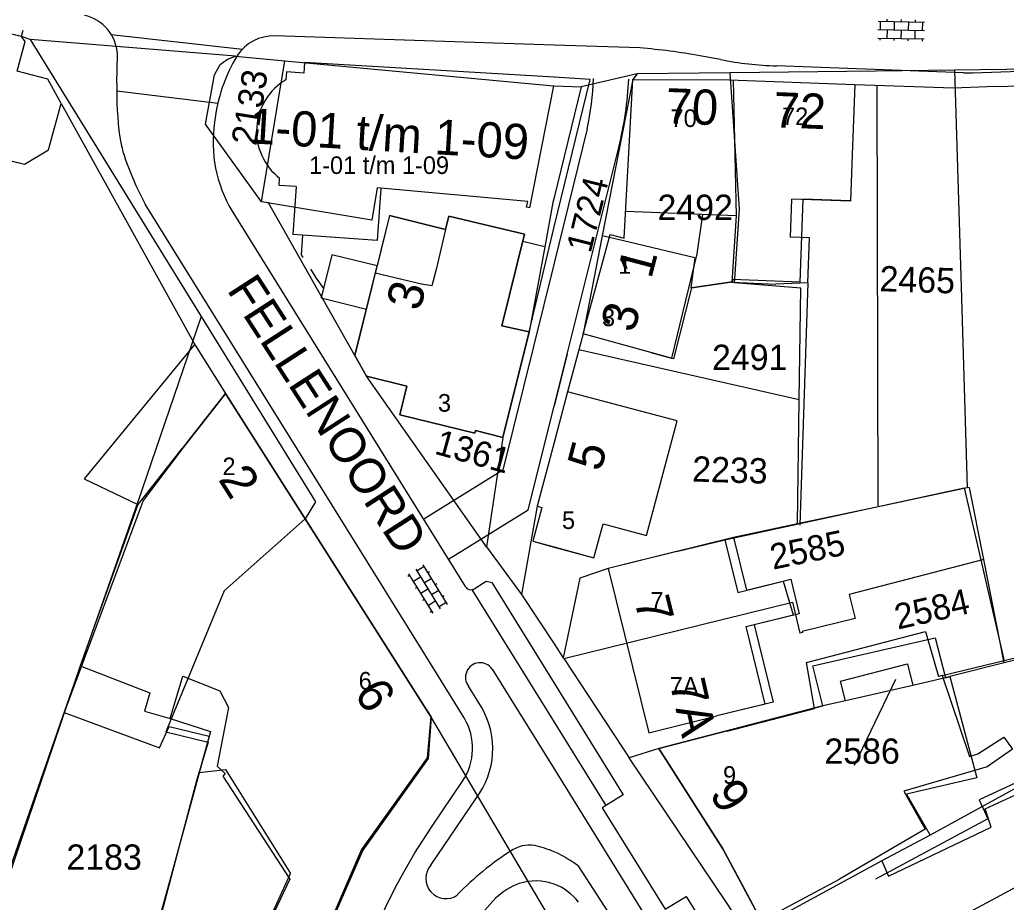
# Model space of a CAD drawing. Extents: x 148816 to 151297, y 399515 to 402500.
# Drawn here: x 150962 to 151032.1, y 399748.4 to 399811.1 of the extents above; entities that cross this region are included whole.
import ezdxf

# ---------------------------------------------------------------- set-up
doc = ezdxf.new("R2010")
doc.units = 0
for name, color, linetype in [('B01 Hoofdgebouw  [D] Norm', 7, 'Continuous'), ('B01 Hoofdgebouw  [T] Norm', 7, 'Continuous'), ('B01 hoofgebouw', 7, 'Continuous'), ('B02 Bijgebouw  [D] Norm', 7, 'Continuous'), ('B07 Tussenmuur  [D] Norm', 7, 'Continuous'), ('G01 perceelsgrens', 7, 'Continuous'), ('S02 Open verharding  Norm', 7, 'Continuous'), ('T01 Muur  [T] Gem', 7, 'Continuous'), ('T04 Haag heg  [D] Gem', 7, 'Continuous'), ('V00 Kant verharding algemeen  [T] Norm', 7, 'Continuous'), ('V00 Kant verharding algemeen secundair  [T] Gem', 7, 'Continuous'), ('Z01 perceelnummer', 7, 'Continuous'), ('Z02 huisnummer', 7, 'Continuous'), ('Z02 Huisnummer  [Tekst] Norm', 7, 'Continuous'), ('Z06 straatnaam', 7, 'Continuous')]:
    doc.layers.add(name, color=color, linetype=linetype)

msp = doc.modelspace()

# ---------------------------------------------------------------- linework, layer by layer
at = {"layer": 'B01 Hoofdgebouw  [D] Norm'}
for p, q in [((151021.17, 399801.45), (151021.043, 399798.156)), ((151016.793, 399795.616), (151016.896, 399798.314)), ((151021.043, 399798.156), (151016.896, 399798.314)), ((151012.929, 399797.113), (151005.091, 399797.434)), ((151010.553, 399797.21), (151010.13, 399794.423)), ((151012.929, 399797.113), (151012.615, 399792.397)), ((151018.144, 399795.564), (151016.793, 399795.616)), ((151018.021, 399792.366), (151018.144, 399795.564)), ((151010.13, 399794.423), (151008.348, 399787.01)), ((151012.615, 399792.397), (151015.75, 399792.278)), ((151018.021, 399792.366), (151015.75, 399792.278)), ((151006.88, 399787.41), (151008.348, 399787.01)), ((150973.573, 399780.583), (150970.447, 399776.619)), ((150970.447, 399776.619), (150966.345, 399765.153)), ((150966.345, 399765.153), (150971.29, 399763.231)), ((150972.737, 399761.403), (150973.627, 399764.423)), ((150973.627, 399764.423), (150976.267, 399763.381)), ((150971.29, 399763.231), (150970.91, 399761.941)), ((150976.267, 399763.381), (150976.876, 399762.188)), ((150976.876, 399762.188), (150976.063, 399758.026)), ((151037.575, 399759.084), (151030.199, 399755.635)), ((150976.063, 399758.026), (150976.64, 399757.504)), ((150976.469, 399757.315), (150981.233, 399750)), ((151030.199, 399755.635), (151030.809, 399754.289)), ((151030.809, 399754.289), (151022.831, 399750)), ((150981.233, 399750), (150978.379, 399744.005)), ((151014.735, 399747.026), (151020.28, 399750))]:
    msp.add_line(p, q, dxfattribs=at)
at = {"layer": 'B01 Hoofdgebouw  [T] Norm'}
for p, q in [((150962.18, 399809.87), (150952.34, 399812.09)), ((150961.87, 399807.41), (150962.43, 399809.51)), ((150962.43, 399809.51), (150962.18, 399809.87)), ((150982.264, 399808.014), (150982.223, 399807.26)), ((151000, 399806.962), (150982.264, 399808.014)), ((150964.05, 399806.84), (150961.87, 399807.41)), ((150981.003, 399807.342), (150980.956, 399806.787)), ((150982.223, 399807.26), (150981.003, 399807.342)), ((150965, 399805.09), (150964.05, 399806.84)), ((151002.553, 399806.811), (151000, 399806.962)), ((151000, 399796.345), (151002.553, 399806.811)), ((151004.99, 399795.53), (151005.59, 399806.8)), ((151005.59, 399806.8), (151012.44, 399806.79)), ((151012.44, 399806.79), (151021.36, 399806.45)), ((151021.36, 399806.45), (151021.17, 399801.45)), ((150964.09, 399801.82), (150965, 399805.09)), ((150962.39, 399800.78), (150964.09, 399801.82)), ((150960.21, 399801.32), (150962.39, 399800.78)), ((150980.472, 399799.274), (150980.501, 399799.795)), ((150981.69, 399799.206), (150980.472, 399799.274)), ((150981.69, 399799.206), (150981.446, 399795.803)), ((150988.31, 399797.14), (150987.429, 399793.578)), ((150988.31, 399797.14), (150992.29, 399796.16)), ((150992.29, 399796.16), (150992.52, 399797.09)), ((150992.52, 399797.09), (150997.91, 399795.81)), ((150998.24, 399788.87), (151000, 399796.345)), ((150982.144, 399795.753), (150981.446, 399795.803)), ((150997.91, 399795.81), (150996.3, 399789.3)), ((151002.06, 399788.73), (151003.99, 399795.79)), ((151003.99, 399795.79), (151004.99, 399795.53)), ((150985.85, 399787.19), (150987.429, 399793.578)), ((150996.3, 399789.3), (150998.24, 399788.87)), ((150998.24, 399788.87), (150996.35, 399781.38)), ((151006.88, 399787.41), (151002.06, 399788.73)), ((150986.68, 399785.72), (150985.85, 399787.19)), ((150989.55, 399785.01), (150986.68, 399785.72)), ((150989.05, 399782.98), (150989.55, 399785.01)), ((150973.59, 399780.57), (150976.67, 399784.51)), ((150976.67, 399784.51), (150991.28, 399761.5)), ((151000.95, 399784.62), (151000, 399781.01)), ((151008.75, 399782.56), (151000.95, 399784.62)), ((150994.38, 399781.68), (150989.05, 399782.98)), ((151006.56, 399774.41), (151008.75, 399782.56)), ((150994.43, 399781.88), (150994.38, 399781.68)), ((150996.35, 399781.38), (150994.43, 399781.88)), ((151000, 399781.01), (150998.81, 399776.49)), ((150999.12, 399776.39), (150998.49, 399774)), ((150998.81, 399776.49), (150999.12, 399776.39)), ((151002.83, 399772.83), (151003.49, 399775.24)), ((151003.49, 399775.24), (151006.56, 399774.41)), ((150998.49, 399774), (151000, 399773.595)), ((151000, 399773.595), (151002.83, 399772.83)), ((151008.69, 399773.27), (151003.84, 399772.07)), ((151003.84, 399772.07), (151006.72, 399760.39)), ((150991.28, 399761.5), (150991.06, 399758.58)), ((151006.72, 399760.39), (151011.57, 399761.59)), ((151012.28, 399760.53), (151007.44, 399759.27)), ((151007.44, 399759.27), (151011.98, 399752.16)), ((150991.06, 399758.58), (150986.41, 399752.06)), ((150986.41, 399752.06), (150985.51, 399750)), ((151011.98, 399752.16), (151013.14, 399750)), ((150985.51, 399750), (150983.98, 399746.5)), ((151013.14, 399750), (151017.58, 399741.72))]:
    msp.add_line(p, q, dxfattribs=at)
for points in [[(150987.706, 399799.064), (150987.441, 399795.373), (150982.144, 399795.753)], [(150987.429, 399793.578), (150984.223, 399794.355), (150983.464, 399791.292), (150986.668, 399790.499)], [(150982.694, 399793.323), (150983.092, 399792.687), (150983.63, 399791.957)]]:
    msp.add_lwpolyline(points, dxfattribs=at)
msp.add_arc((150983.108, 399803.136), 4.238, 120.5185, 232.03502, dxfattribs=at)
at = {"layer": 'B01 hoofgebouw'}
for points in [[(150960.21, 399801.32), (150962.39, 399800.78), (150964.09, 399801.82), (150965, 399805.09), (150964.05, 399806.84), (150961.87, 399807.41), (150962.43, 399809.51), (150962.18, 399809.87), (150952.34, 399812.09)], [(150987.44, 399799.12), (150987.06, 399796.82), (150979.22, 399798.12), (150980.88, 399808.14)], [(150980.88, 399808.14), (150999.97, 399806.35), (150998.25, 399797.7), (150998.05, 399797.74), (150998.13, 399798.13), (150987.44, 399799.12)], [(151006.88, 399787.41), (151002.06, 399788.73), (151003.99, 399795.79), (151004.99, 399795.53), (151005.59, 399806.8), (151012.44, 399806.79), (151021.36, 399806.45), (151021.17, 399801.45)], [(151021.17, 399801.45), (151021.046, 399798.186), (151017.668, 399798.314), (151017.445, 399792.418)], [(150985.85, 399787.19), (150986.68, 399785.72), (150989.55, 399785.01), (150989.05, 399782.98), (150994.38, 399781.68), (150994.43, 399781.88), (150996.35, 399781.38), (150998.24, 399788.87), (150996.3, 399789.3), (150997.91, 399795.81), (150992.52, 399797.09), (150992.29, 399796.16), (150988.31, 399797.14), (150985.85, 399787.19)], [(151017.445, 399792.418), (151012.668, 399792.599), (151012.67, 399792.439), (151009.756, 399792.012)], [(151009.756, 399792.012), (151008.474, 399786.973), (151006.88, 399787.41)], [(150977.039, 399739.54), (150981.91, 399738.41), (150983.98, 399746.5), (150986.41, 399752.06), (150991.06, 399758.58), (150991.28, 399761.5), (150976.67, 399784.51), (150973.59, 399780.57)], [(151000, 399773.593), (151002.83, 399772.83), (151003.49, 399775.24), (151006.56, 399774.41), (151008.751, 399782.56), (151000.95, 399784.62), (151000, 399781.011)], [(150973.59, 399780.57), (150970.826, 399776.903), (150965.211, 399761.83), (150971.985, 399759.33), (150972.662, 399760.846), (150975.51, 399760.157), (150974.787, 399757.566), (150976.666, 399757.786), (150981.292, 399750.389)], [(151000, 399781.011), (150998.81, 399776.49)], [(150998.81, 399776.49), (150999.12, 399776.39), (150998.49, 399774), (151000, 399773.593)], [(151008.69, 399773.27), (151012.736, 399774.271), (151013.661, 399770.522), (151016.812, 399771.299), (151017.416, 399768.853), (151014.211, 399768.063), (151015.564, 399762.578), (151011.57, 399761.59)], [(151008.69, 399773.27), (151003.84, 399772.07), (151006.72, 399760.39), (151011.57, 399761.59)], [(151012.28, 399760.53), (151019.079, 399762.3), (151018.385, 399765.164), (151027.067, 399767.139), (151027.794, 399764.295), (151028.12, 399764.393), (151030.018, 399757.208), (151025.041, 399756.04), (151026.712, 399753.117), (151023.291, 399751.307), (151023.755, 399750.22), (151031.056, 399753.69), (151030.618, 399754.999), (151040.771, 399759.687), (151049.318, 399762.954), (151051.67, 399756.617), (151042.82, 399753.942), (151036.988, 399751.395), (151039.228, 399747.041), (151030.822, 399742.696), (151028.498, 399747.105), (151024.874, 399745.326), (151029.401, 399737.142), (151026.77, 399735.71)], [(151026.77, 399735.71), (151022.38, 399733.32), (151017.73, 399741.84), (151017.58, 399741.72), (151011.98, 399752.16), (151007.44, 399759.27), (151012.28, 399760.53)], [(150977.039, 399739.54), (150970.357, 399741.09), (150971.515, 399745.57), (150978.379, 399744.005), (150981.292, 399750.389)]]:
    msp.add_lwpolyline(points, dxfattribs=at)
at = {"layer": 'B02 Bijgebouw  [D] Norm'}
for p, q in [((151008.69, 399773.27), (151012.125, 399774.113)), ((151012.125, 399774.113), (151013.049, 399770.365)), ((151013.049, 399770.365), (151016.272, 399771.16)), ((151016.272, 399771.16), (151016.983, 399768.772)), ((151013.644, 399767.949), (151016.983, 399768.772)), ((151015.005, 399762.433), (151013.644, 399767.949)), ((151017.922, 399765.394), (151026.391, 399767.598)), ((151026.391, 399767.598), (151027.305, 399764.398)), ((151018.505, 399762.118), (151017.922, 399765.394)), ((151027.56, 399764.471), (151027.305, 399764.398)), ((151027.56, 399764.471), (151029.505, 399758.71)), ((151015.005, 399762.433), (151011.57, 399761.59)), ((150970.91, 399761.941), (150972.737, 399761.403)), ((151012.283, 399760.517), (151018.505, 399762.118)), ((151030.099, 399758.911), (151031.956, 399760.078)), ((151031.956, 399760.078), (151032.566, 399759.24)), ((151029.505, 399758.71), (151030.099, 399758.911)), ((151032.566, 399759.24), (151030.76, 399757.971)), ((150976.64, 399757.504), (150976.469, 399757.315)), ((151030.76, 399757.971), (151024.834, 399756.249)), ((151024.834, 399756.249), (151026.358, 399753.556)), ((151026.358, 399753.556), (151020.28, 399750))]:
    msp.add_line(p, q, dxfattribs=at)
at = {"layer": 'B07 Tussenmuur  [D] Norm'}
msp.add_line((151012.725, 399806.779), (151012.929, 399797.113), dxfattribs=at)
msp.add_line((151012.725, 399806.779), (151012.929, 399797.113), dxfattribs=at)
at = {"layer": 'G01 perceelsgrens'}
for points in [[(150962.796, 399809.641), (150962.18, 399809.87), (150952.22, 399812.125)], [(151051.756, 399810.161), (151049.146, 399808.036), (151048.744, 399807.739), (151028.434, 399807.459)], [(150977.385, 399808.459), (150962.796, 399809.641)], [(150962.796, 399809.641), (150974.928, 399789.966)], [(150985.85, 399787.19), (150979.711, 399798.039), (150979.22, 399798.12), (150975.247, 399803.625), (150975.89, 399807.142), (150976.285, 399807.863), (150976.804, 399808.245), (150977.385, 399808.459)], [(150977.385, 399808.459), (150980.88, 399808.14), (150999.97, 399806.35), (151000, 399806.349)], [(151005.898, 399807.213), (151001.919, 399806.285)], [(151005.898, 399807.213), (151005.59, 399806.8), (151003.421, 399795.698)], [(151012.504, 399807.285), (151005.898, 399807.213)], [(151028.434, 399807.459), (151022.884, 399807.398), (151012.504, 399807.285)], [(151012.828, 399792.593), (151012.829, 399792.652), (151013.163, 399797.589), (151012.504, 399807.285)], [(151028.434, 399807.459), (151028.917, 399792.062), (151029.343, 399777.799)], [(151000, 399806.349), (151001.919, 399806.285)], [(151001.919, 399806.285), (151000, 399798.415)], [(151000, 399798.415), (150999.916, 399798.071), (150999.34, 399794.909)], [(150999.34, 399794.909), (150997.783, 399795.295), (150997.91, 399795.81), (150992.52, 399797.09), (150992.29, 399796.16), (150991.618, 399793.319), (150991.325, 399792.146), (150990.582, 399792.257), (150987.301, 399793.058), (150985.85, 399787.19)], [(151003.421, 399795.698), (151002.06, 399788.73), (151001.754, 399787.597)], [(151003.932, 399795.578), (151003.421, 399795.698)], [(151010, 399794.148), (151003.932, 399795.578)], [(150999.34, 399794.909), (150998.24, 399788.87), (150996.35, 399781.38), (150995.207, 399773.609)], [(151010, 399794.148), (151009.706, 399792.009)], [(151012.67, 399792.439), (151012.668, 399792.599)], [(151012.668, 399792.599), (151012.828, 399792.593)], [(151017.409, 399784.038), (151017.522, 399791.989), (151012.825, 399792.373), (151012.828, 399792.593)], [(151009.706, 399792.009), (151009.756, 399792.012), (151012.67, 399792.439)], [(150974.928, 399789.966), (150970.405, 399776.73), (150965.096, 399761.526), (150958.789, 399743.464)], [(150974.928, 399789.966), (150983.052, 399776.793), (150982.327, 399775.601)], [(151001.754, 399787.597), (151000.95, 399784.62), (151000, 399781.011)], [(151017.409, 399784.038), (151001.754, 399787.597)], [(150995.207, 399773.609), (150986.68, 399785.72), (150985.85, 399787.19)], [(151017.285, 399775.237), (151017.409, 399784.038)], [(151000, 399781.011), (150998.81, 399776.49), (150997.689, 399770.217)], [(151029.343, 399777.799), (151023.244, 399776.503), (151017.285, 399775.237)], [(151030.515, 399772.699), (151029.498, 399777.832), (151029.343, 399777.799)], [(150982.327, 399775.601), (150976.559, 399770.489), (150972.432, 399760.472), (150975.426, 399759.74), (150974.636, 399757.085), (150970.378, 399741.055)], [(150982.327, 399775.601), (150990.477, 399762.765), (150991.236, 399761.561)], [(151017.285, 399775.237), (151012.736, 399774.271), (151003.84, 399772.07)], [(150995.207, 399773.609), (150997.689, 399770.217)], [(151030.515, 399772.699), (151020.971, 399770.21), (151021.386, 399768.512), (151017.617, 399767.587), (151017.637, 399767.513), (151017.455, 399767.468)], [(151031.97, 399765.355), (151030.515, 399772.699)], [(151003.84, 399772.07), (151001.819, 399771.372), (151000.654, 399765.714)], [(151055.811, 399767.403), (151054.435, 399770.966), (151031.97, 399765.355)], [(150997.689, 399770.217), (151000, 399766.707)], [(151000.685, 399765.666), (151016.924, 399769.665), (151017.455, 399767.468)], [(151055.811, 399767.403), (151034.749, 399757.539), (151026.712, 399753.117), (151023.291, 399751.307), (151013.711, 399746.08)], [(151000, 399766.707), (151000.654, 399765.714)], [(151000.654, 399765.714), (151000.685, 399765.666)], [(151000.685, 399765.666), (151004.827, 399759.375), (151005.337, 399758.617)], [(151020.343, 399764.071), (151025.098, 399765.286), (151025.49, 399763.767)], [(151031.97, 399765.355), (151028.12, 399764.393), (151027.794, 399764.295), (151025.49, 399763.767)], [(151020.706, 399762.672), (151020.343, 399764.071)], [(151025.49, 399763.767), (151020.706, 399762.672)], [(151020.706, 399762.672), (151019.079, 399762.3), (151007.44, 399759.27), (151005.337, 399758.617)], [(150991.236, 399761.561), (150990.992, 399758.61), (150986.333, 399752.095), (150983.903, 399746.518), (150981.631, 399738.452), (150980.556, 399738.724)], [(150999.76, 399747.1), (150991.236, 399761.561)], [(151059.057, 399758.999), (151051.67, 399756.617), (151042.82, 399753.942), (151036.988, 399751.395), (151033.559, 399749.837), (151028.498, 399747.105), (151024.874, 399745.326), (151016.879, 399741.18)], [(151013.711, 399746.08), (151012.25, 399748.338), (151005.337, 399758.617)]]:
    msp.add_lwpolyline(points, dxfattribs=at)
at = {"layer": 'S02 Open verharding  Norm'}
for p, q in [((151023.015, 399810.953), (151026.314, 399810.885)), ((151023.165, 399810.95), (151023.152, 399810.35)), ((151023.665, 399810.94), (151023.668, 399811.09)), ((151024.165, 399810.929), (151024.152, 399810.329)), ((151024.664, 399810.919), (151024.668, 399811.069)), ((151025.164, 399810.909), (151025.152, 399810.309)), ((151025.664, 399810.898), (151025.667, 399811.048)), ((151026.164, 399810.888), (151026.152, 399810.288)), ((151023.002, 399810.353), (151026.302, 399810.285)), ((151023.652, 399810.34), (151023.64, 399809.74)), ((151024.652, 399810.319), (151024.64, 399809.719)), ((151025.639, 399809.698), (151025.652, 399810.298)), ((151022.99, 399809.753), (151026.289, 399809.685)), ((151023.14, 399809.75), (151023.137, 399809.6)), ((151024.14, 399809.729), (151024.137, 399809.58)), ((151025.139, 399809.709), (151025.136, 399809.559)), ((151026.139, 399809.688), (151026.136, 399809.538)), ((150990.764, 399772.202), (150990.253, 399771.886)), ((150990.685, 399772.329), (150992.418, 399769.521)), ((150989.743, 399771.571), (150989.615, 399771.493)), ((150989.664, 399771.699), (150991.397, 399768.891)), ((150990.516, 399771.461), (150990.005, 399771.146)), ((150990.174, 399772.014), (150991.908, 399769.206)), ((150991.026, 399771.776), (150991.154, 399771.855)), ((150991.289, 399771.351), (150990.778, 399771.035)), ((150991.552, 399770.925), (150991.679, 399771.004)), ((150990.268, 399770.72), (150990.14, 399770.642)), ((150991.041, 399770.61), (150990.53, 399770.295)), ((150991.814, 399770.5), (150991.304, 399770.185)), ((150992.077, 399770.074), (150992.204, 399770.153)), ((150990.793, 399769.869), (150990.665, 399769.791)), ((150991.056, 399769.444), (150991.566, 399769.759)), ((150992.339, 399769.649), (150991.829, 399769.334)), ((150991.318, 399769.018), (150991.191, 399768.94))]:
    msp.add_line(p, q, dxfattribs=at)
at = {"layer": 'T01 Muur  [T] Gem'}
msp.add_lwpolyline([(150982.144, 399795.753), (150982.045, 399794.355), (150982.163, 399794.17)], dxfattribs=at)
at = {"layer": 'T04 Haag heg  [D] Gem'}
for p, q in [((151022.927, 399806.396), (151022.988, 399776.513)), ((151018.021, 399792.366), (151017.444, 399775.145)), ((150974.481, 399787.993), (150966.622, 399778.436)), ((150966.622, 399778.436), (150970.447, 399776.619)), ((151012.125, 399774.113), (151029.117, 399777.804)), ((151029.117, 399777.804), (151031.933, 399765.613)), ((151027.56, 399764.471), (151054.44, 399771.007)), ((150966.345, 399765.153), (150961.204, 399750)), ((150972.737, 399761.403), (150975.606, 399760.488)), ((150975.606, 399760.488), (150972.731, 399750)), ((150972.731, 399750), (150971.515, 399745.57))]:
    msp.add_line(p, q, dxfattribs=at)
msp.add_lwpolyline([(150962.18, 399809.87), (150962.282, 399810.32)], dxfattribs=at)
at = {"layer": 'V00 Kant verharding algemeen  [T] Norm'}
for p, q in [((151029.07, 399807.28), (151015.798, 399807.78)), ((151030.77, 399806.32), (151045.39, 399806.5)), ((151021.36, 399806.45), (151028.37, 399806.21)), ((151028.37, 399806.21), (151030.77, 399806.32)), ((150965, 399805.09), (150974.51, 399787.94)), ((150974.51, 399787.94), (150976.67, 399784.51)), ((151000.932, 399787.328), (151000, 399783.601)), ((150990.115, 399751.87), (150991.3, 399753.68)), ((150989.035, 399750), (150990.115, 399751.87))]:
    msp.add_line(p, q, dxfattribs=at)
for points in [[(151000, 399809.251), (150980.164, 399809.898)], [(150968.947, 399806.555), (150968.988, 399808.587)], [(151006.089, 399809.052), (151000, 399809.251)], [(151011.825, 399808.218), (151010.355, 399808.498)], [(151002.354, 399803.298), (151000, 399793.766)], [(151000, 399783.601), (151004.595, 399801.982)], [(150993.621, 399761.448), (150990.612, 399766.322), (150970.967, 399797.94)], [(150977.127, 399797.454), (150993.693, 399770.792)], [(151000, 399793.766), (150996.365, 399779.048), (150990.74, 399775.571)], [(150992.499, 399772.732), (150998.156, 399776.225), (151000, 399783.601)], [(150994.328, 399770.623), (150995.176, 399771.16), (150995.584, 399771.069)], [(150995.584, 399771.069), (151000, 399763.921)], [(151000, 399763.93), (151004.897, 399755.996), (151003.425, 399755.07), (151007.891, 399747.856), (151009.389, 399748.756), (151018.914, 399733.461), (151017.432, 399732.527), (151020.992, 399726.711), (151022.502, 399727.65), (151038.353, 399702.126), (151036.906, 399701.173)], [(150991.3, 399753.68), (150993.502, 399756.954)], [(150995.873, 399748.662), (150993.867, 399746.452)]]:
    msp.add_lwpolyline(points, dxfattribs=at)
for centre, radius, start, end in [((150965.995, 399808.438), 2.997, 2.84893, 77.48491), ((150980.066, 399806.836), 3.064, 88.16798, 146.74019), ((151001.922, 399760.261), 48.969, 80.08326, 85.11823), ((150987.418, 399802.485), 11.604, 148.6846, 173.59111), ((151016.592, 399832.82), 25.06, 259.03406, 268.18426), ((151028.968, 399866.529), 59.249, 270.09875, 280.43587), ((150994.094, 399806.011), 25.153, 178.76068, 187.52956), ((150982.449, 399807.605), 20.366, 347.78989, 357.9758), ((150980.386, 399807.986), 24.943, 346.07211, 357.36728), ((150985.45, 399802.372), 9.668, 171.62313, 210.57492), ((150978.181, 399804.119), 9.131, 188.84431, 202.17787), ((150991.529, 399808.936), 23.317, 200.75739, 208.13684), ((150994.094, 399771.023), 0.463, 209.91978, 300.27355), ((150989.986, 399759.296), 4.224, 326.33447, 30.63188), ((151023.811, 399731.201), 39.532, 151.60595, 167.08035), ((150998.699, 399746.078), 3.797, 69.95617, 108.18325), ((150999.246, 399745.079), 4.921, 110.60782, 133.27104), ((150998.699, 399746.078), 3.797, 36.87086, 69.95617)]:
    msp.add_arc(centre, radius, start, end, dxfattribs=at)
at = {"layer": 'V00 Kant verharding algemeen secundair  [T] Gem'}
for points in [[(150968.546, 399810.011), (150977.861, 399808.963)], [(150976.11, 399805.093), (150968.941, 399805.974)], [(150994.193, 399770.538), (151000, 399761.16)], [(150995.602, 399764.927), (151000, 399757.831)], [(150994.889, 399762.137), (150993.924, 399763.704)], [(151000, 399761.16), (151003.674, 399755.227)], [(151000, 399757.831), (151007.039, 399746.475)], [(150991.251, 399750.997), (150994.489, 399755.77)], [(151005.448, 399745.197), (151001.756, 399750.898)]]:
    msp.add_lwpolyline(points, dxfattribs=at)
for centre, radius, start, end in [((150994.746, 399764.338), 1.039, 34.51706, 217.65535), ((150989.817, 399759.26), 5.831, 323.24279, 29.56756), ((151007.785, 399734.903), 20.249, 122.49613, 136.28503), ((150998.248, 399750.122), 2.292, 80.53137, 125.80836), ((150996.922, 399744.75), 7.821, 66.82603, 77.4257), ((150996.922, 399744.75), 7.821, 51.82532, 66.82603), ((150992.314, 399750.042), 1.429, 138.07098, 305.87946)]:
    msp.add_arc(centre, radius, start, end, dxfattribs=at)
at = {"layer": 'Z01 perceelnummer'}
msp.add_lwpolyline([(151021.329, 399758.092), (151024.285, 399764.205)], dxfattribs=at)

# ---------------------------------------------------------------- texts
for s, rotation, p in [('2133', 81.09623, (150978.845, 399802.052)), ('1724', 76.01994, (151002.595, 399794.41)), ('2465', 358.2244, (151023.096, 399791.767)), ('1361', 344.43289, (150991.432, 399780.237)), ('2233', 358.27475, (151009.788, 399778.248)), ('2585', 11.71869, (151015.546, 399771.978)), ('2584', 12.766, (151024.413, 399767.722))]:
    msp.add_text(s, height=1.8, rotation=rotation, dxfattribs=at).set_placement(p)
for s, p in [('2492', (151007.346, 399796.827)), ('2491', (151011.22, 399786.169)), ('2586', (151019.201, 399758.192)), ('2183', (150965.365, 399750.663))]:
    msp.add_text(s, height=1.8, dxfattribs=at).set_placement(p)
at = {"layer": 'Z02 huisnummer'}
for s, rotation, p in [('70', 357.82163, (151007.891, 399803.7)), ('72', 357.82163, (151015.545, 399803.419)), ('1-01 t/m 1-09', 356.61671, (150978.295, 399802.28)), ('1', 75.28269, (151006.899, 399792.588)), ('3', 76.11658, (150990.478, 399790.29)), ('3', 75.28269, (151005.691, 399788.756)), ('5', 75.28269, (151003.317, 399778.88)), ('2', 302.41845, (150976.106, 399778.401)), ('7', 283.8278, (151005.685, 399769.805)), ('6', 302.41845, (150985.754, 399763.205)), ('7A', 282.77124, (151008.208, 399763.941)), ('9', 302.54589, (151010.98, 399756.048))]:
    msp.add_text(s, height=2.5, rotation=rotation, dxfattribs=at).set_placement(p)
at = {"layer": 'Z02 Huisnummer  [Tekst] Norm'}
for s, p in [('70', (151008.276, 399803.432)), ('72', (151016.191, 399803.567)), ('1-01 t/m 1-09', (150982.6, 399800.095)), ('1', (151004.555, 399793.007)), ('3', (151003.405, 399789.284)), ('3', (150991.752, 399783.21)), ('2', (150976.45, 399778.7)), ('5', (151000.564, 399774.874)), ('7', (151006.84, 399769.139)), ('6', (150986.12, 399763.47)), ('7A', (151008.211, 399763.102)), ('9', (151012, 399756.775))]:
    msp.add_text(s, height=1.25, dxfattribs=at).set_placement(p)
at = {"layer": 'Z06 straatnaam'}
msp.add_text('FELLENOORD', height=2.5, rotation=302.87978, dxfattribs=at).set_placement((150976.719, 399791.861))

doc.saveas('drawing.dxf')
